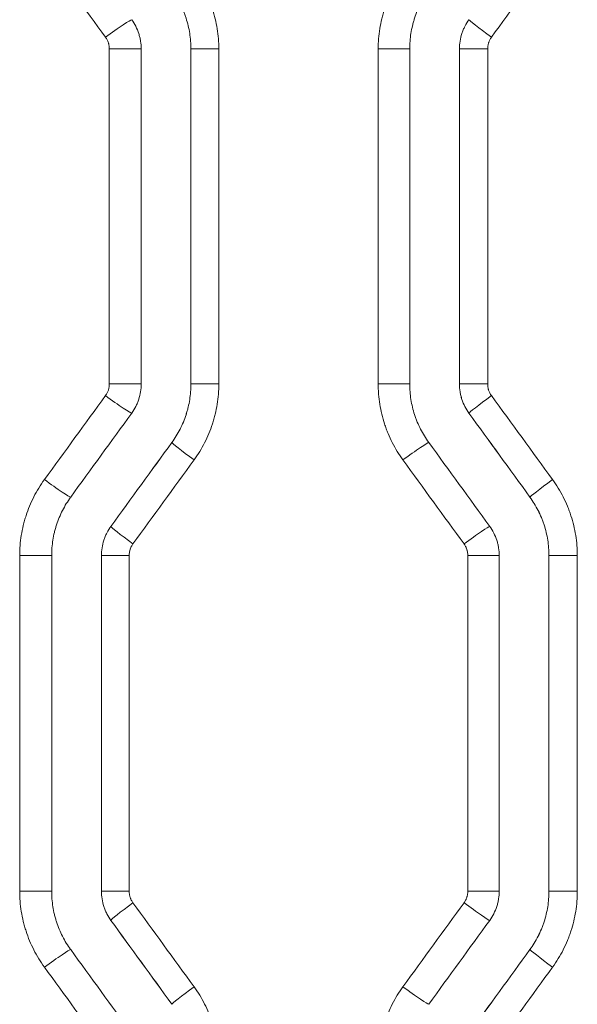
# Model space of a CAD drawing. Header units: millimetres. Extents: x 0 to 594, y 0 to 420.
# Tile 625 of 915: x 272.6 to 275.41, y 309.2 to 314.15. Entities that reach past the tile are written whole.
import ezdxf

# ---------------------------------------------------------------- set-up
doc = ezdxf.new("R2010")
doc.units = ezdxf.units.MM
doc.layers.add('1', color=7, linetype='Continuous', true_color=0xffffff)

msp = doc.modelspace()

# ---------------------------------------------------------------- linework, layer by layer
at = {"layer": '1', "color": 155, "linetype": 'Continuous', "lineweight": 13}
for p, q in [((274.8629, 314.1532), (274.8629, 314.1532)), ((273.0539, 314.0062), (273.2142, 314.0062)), ((273.0539, 312.3211), (273.0539, 314.0062)), ((273.4645, 314.0062), (273.4644, 314.0062)), ((273.4645, 312.3211), (273.4645, 314.0062)), ((273.6045, 314.0062), (273.4645, 314.0062)), ((273.6045, 314.0062), (273.6045, 312.3211)), ((274.4064, 314.0062), (274.565, 314.0062)), ((274.4064, 312.3211), (274.4064, 314.0062)), ((274.8152, 314.0062), (274.8151, 314.0062)), ((274.8152, 312.3211), (274.8152, 314.0062)), ((274.8152, 314.0062), (274.9571, 314.0062)), ((274.9571, 314.0062), (274.9571, 312.3211)), ((273.0539, 312.3211), (273.2142, 312.3211)), ((273.4645, 312.3211), (273.4644, 312.3211)), ((273.6045, 312.3211), (273.4645, 312.3211)), ((274.4064, 312.3211), (274.565, 312.3211)), ((274.8152, 312.3211), (274.8151, 312.3211)), ((274.9571, 312.3211), (274.8152, 312.3211)), ((274.8629, 312.1742), (274.8629, 312.1742)), ((273.3689, 312.0273), (273.3688, 312.0273)), ((275.1698, 311.752), (275.1698, 311.752)), ((273.062, 311.605), (273.0619, 311.605)), ((272.6031, 311.4581), (272.764, 311.4581)), ((272.6031, 309.7705), (272.6031, 311.4581)), ((273.0142, 311.4581), (273.0141, 311.4581)), ((273.0142, 309.7705), (273.0142, 311.4581)), ((273.0142, 311.4581), (273.1537, 311.4581)), ((273.1537, 311.4581), (273.1537, 309.7705)), ((274.8572, 311.4581), (275.0152, 311.4581)), ((274.8572, 309.7705), (274.8572, 311.4581)), ((275.2654, 311.4581), (275.2653, 311.4581)), ((275.2654, 309.7705), (275.2654, 311.4581)), ((275.2654, 311.4581), (275.4079, 311.4581)), ((275.4079, 311.4581), (275.4079, 309.7705)), ((272.764, 309.7705), (272.6031, 309.7705)), ((273.0141, 309.7705), (273.0142, 309.7705)), ((273.0142, 309.7705), (273.1537, 309.7705)), ((275.0152, 309.7705), (274.8572, 309.7705)), ((275.2653, 309.7705), (275.2654, 309.7705)), ((275.2654, 309.7705), (275.4079, 309.7705)), ((273.0619, 309.6236), (273.062, 309.6236)), ((275.1698, 309.4767), (275.1698, 309.4767))]:
    msp.add_line(p, q, dxfattribs=at)
at = {"layer": '1', "color": 155, "linetype": 'Continuous', "lineweight": 18}
for p, q in [((273.2142, 312.3211), (273.2142, 314.0062)), ((273.4644, 314.0062), (273.4644, 312.3211)), ((274.565, 312.3211), (274.565, 314.0062)), ((274.8151, 314.0062), (274.8151, 312.3211)), ((272.764, 309.7705), (272.764, 311.4581)), ((273.0141, 311.4581), (273.0141, 309.7705)), ((275.0152, 309.7705), (275.0152, 311.4581)), ((275.2653, 311.4581), (275.2653, 309.7705))]:
    msp.add_line(p, q, dxfattribs=at)
at = {"layer": '1', "color": 155, "linetype": 'Continuous', "lineweight": 13}
for centre, major_axis, ratio, start_param, end_param in [((281.4278, 324.253), (-114.9936, -158.0672), 0.00398, 1.509194, 1.51187), ((273.0455, 314.0648), (-0.1213, -0.0882), 0.041997, 3.198855, 4.7701), ((274.9843, 314.065), (0.1213, -0.0882), 0.031534, 3.148045, 4.669034), ((273.0455, 312.2625), (-0.1213, 0.0882), 0.041997, 1.513086, 3.08433), ((274.9843, 312.2624), (0.1213, 0.0882), 0.031534, 1.614152, 3.135141), ((281.0591, 302.6587), (111.5558, -153.3373), 0.003862, 1.6279, 1.630659), ((280.6276, 303.062), (108.446, -149.2634), 0.003759, 1.626317, 1.629151), ((281.2857, 324.2104), (-113.4181, -156.115), 0.003928, 1.492818, 1.495531), ((273.4903, 311.9391), (0.1213, -0.0882), 0.039597, 3.148046, 4.657973), ((274.5394, 311.939), (-0.1213, -0.0882), 0.033931, 3.187794, 4.759038), ((281.0013, 323.4987), (-110.6625, -152.1086), 0.003831, 1.494731, 1.497515), ((272.7386, 311.8403), (-0.1213, 0.0882), 0.043656, 1.510812, 3.082057), ((275.2912, 311.8401), (0.1213, 0.0882), 0.029879, 1.61188, 3.135141), ((273.1833, 311.5169), (0.1213, -0.0882), 0.041255, 3.148047, 4.6557), ((274.8463, 311.5168), (-0.1213, -0.0882), 0.032276, 3.185522, 4.756766), ((273.1833, 309.7118), (-0.1213, -0.0882), 0.041255, 4.769077, 6.276731), ((281.0663, 297.6302), (111.1338, -152.7572), 0.003847, 1.644398, 1.64717), ((274.8463, 309.7119), (0.1213, -0.0882), 0.032276, 4.668012, 6.239256), ((280.9767, 297.493), (111.2077, -153.0689), 0.003853, 1.644563, 1.647329), ((272.7386, 309.3883), (0.1213, 0.0882), 0.043656, 0.059536, 1.63078), ((281.0291, 318.8038), (-112.2828, -154.5494), 0.00389, 1.510498, 1.513235), ((275.2912, 309.3885), (-0.1213, 0.0882), 0.029879, 0.006452, 1.529712), ((281.0663, 318.5818), (-111.6458, -153.461), 0.003865, 1.51091, 1.513666), ((273.4903, 309.2895), (-0.1213, -0.0882), 0.039597, 4.766805, 6.276732), ((274.5394, 309.2897), (0.1213, -0.0882), 0.033931, 4.66574, 6.236984)]:
    msp.add_ellipse(centre, major_axis=major_axis, ratio=ratio, start_param=start_param, end_param=end_param, dxfattribs=at)
at = {"layer": '1', "color": 155, "linetype": 'Continuous', "lineweight": 18}
for centre, major_axis, ratio, start_param, end_param in [((280.1234, 322.8362), (-104.1943, -143.4044), 0.003614, 1.496052, 1.499005), ((280.6643, 303.0284), (107.6594, -148.1798), 0.003732, 1.626991, 1.629845), ((281.7557, 324.9104), (-115.7501, -159.3292), 0.004008, 1.490102, 1.492761), ((280.722, 302.5109), (108.2495, -148.9927), 0.003752, 1.629145, 1.631985), ((280.7134, 297.916), (108.43, -149.241), 0.003758, 1.643756, 1.646594), ((280.722, 318.7177), (-108.2495, -148.9927), 0.003752, 1.509608, 1.512447), ((281.4123, 296.4215), (113.2928, -155.9426), 0.003924, 1.649044, 1.651761), ((281.0128, 318.7516), (-110.9442, -152.7051), 0.003844, 1.510044, 1.512815)]:
    msp.add_ellipse(centre, major_axis=major_axis, ratio=ratio, start_param=start_param, end_param=end_param, dxfattribs=at)
at = {"layer": '1', "color": 155, "linetype": 'Continuous', "lineweight": 13}
for points in [[(273.0348, 314.0648), (272.9324, 314.2056), (272.83, 314.3463), (272.7275, 314.487)], [(272.7275, 311.8403), (272.83, 311.9811), (272.9324, 312.1218), (273.0348, 312.2625)], [(274.8381, 311.5168), (274.7357, 311.6575), (274.6332, 311.7982), (274.5308, 311.939)], [(274.5308, 309.2897), (274.6332, 309.4304), (274.7357, 309.5711), (274.8381, 309.7119)], [(273.0348, 308.9661), (272.9324, 309.1068), (272.83, 309.2476), (272.7275, 309.3883)]]:
    msp.add_open_spline(points, degree=3, dxfattribs=at)
for points, knots in [([(273.4802, 314.3883), (273.4903, 314.3744), (273.4998, 314.3602), (273.5176, 314.3312), (273.5342, 314.3016), (273.5484, 314.2707), (273.5582, 314.2471), (273.5614, 314.2392), (273.5658, 314.2271), (273.5673, 314.2231), (273.5701, 314.215), (273.5714, 314.2109), (273.578, 314.1906), (273.5827, 314.1742), (273.5906, 314.1412), (273.5972, 314.108), (273.6012, 314.0743), (273.6039, 314.0405), (273.6045, 314.0234), (273.6045, 314.0062)], [0, 0, 0, 0, 0.125, 0.125, 0.25, 0.375, 0.375, 0.4375, 0.4375, 0.46875, 0.46875, 0.5, 0.5, 0.625, 0.625, 0.75, 0.875, 0.875, 1, 1, 1, 1]), ([(274.4064, 314.0062), (274.4064, 314.0234), (274.4071, 314.0405), (274.4098, 314.0744), (274.4138, 314.1082), (274.4204, 314.1415), (274.4264, 314.1664), (274.4296, 314.1788), (274.4333, 314.1911), (274.4358, 314.1993), (274.4371, 314.2034), (274.4437, 314.2238), (274.4496, 314.2397), (274.4626, 314.2711), (274.4768, 314.3018), (274.4934, 314.3314), (274.5112, 314.3603), (274.5207, 314.3745), (274.5308, 314.3884)], [0, 0, 0, 0, 0.125, 0.125, 0.25, 0.375, 0.375, 0.4375, 0.46875, 0.46875, 0.5, 0.5, 0.625, 0.625, 0.75, 0.875, 0.875, 1, 1, 1, 1]), ([(273.4645, 314.0062), (273.4645, 314.0194), (273.4639, 314.0326), (273.4619, 314.0586), (273.4588, 314.0845), (273.4537, 314.1101), (273.4476, 314.1354), (273.4441, 314.148), (273.439, 314.1637), (273.438, 314.1668), (273.4358, 314.173), (273.4347, 314.1761), (273.4313, 314.1854), (273.4289, 314.1915), (273.4214, 314.2097), (273.4104, 314.2334), (273.3976, 314.2562), (273.384, 314.2785), (273.3767, 314.2895), (273.3689, 314.3001)], [0, 0, 0, 0, 0.125, 0.125, 0.25, 0.375, 0.375, 0.5, 0.5, 0.53125, 0.53125, 0.5625, 0.5625, 0.625, 0.625, 0.75, 0.875, 0.875, 1, 1, 1, 1]), ([(274.8152, 314.0062), (274.8152, 314.0194), (274.8162, 314.0325), (274.8203, 314.0582), (274.8233, 314.0708), (274.8284, 314.0865), (274.8295, 314.0896), (274.8317, 314.0958), (274.8329, 314.0988), (274.8367, 314.1079), (274.8394, 314.1139), (274.8483, 314.1313), (274.8552, 314.1425), (274.8629, 314.1532)], [0, 0, 0, 0, 0.25, 0.25, 0.5, 0.5, 0.5625, 0.5625, 0.625, 0.625, 0.75, 0.75, 1, 1, 1, 1]), ([(273.0539, 314.0062), (273.0539, 314.0115), (273.0535, 314.0167), (273.0523, 314.0244), (273.0518, 314.027), (273.0509, 314.0308), (273.0505, 314.0321), (273.0498, 314.0346), (273.0494, 314.0359), (273.0474, 314.0421), (273.0454, 314.0469), (273.0419, 314.0538), (273.0406, 314.0561), (273.0379, 314.0605), (273.0364, 314.0627), (273.0348, 314.0648)], [0, 0, 0, 0, 0.25, 0.25, 0.375, 0.375, 0.4375, 0.4375, 0.5, 0.5, 0.75, 0.75, 0.875, 0.875, 1, 1, 1, 1]), ([(274.9762, 314.065), (274.9731, 314.0607), (274.9704, 314.0563), (274.9668, 314.0493), (274.9652, 314.0457), (274.9637, 314.0421), (274.9628, 314.0396), (274.9624, 314.0383), (274.9604, 314.0321), (274.9591, 314.027), (274.9575, 314.0167), (274.9571, 314.0115), (274.9571, 314.0062)], [0, 0, 0, 0, 0.25, 0.25, 0.375, 0.4375, 0.4375, 0.5, 0.5, 0.75, 0.75, 1, 1, 1, 1]), ([(273.0348, 312.2625), (273.0379, 312.2668), (273.0434, 312.2757), (273.0474, 312.2853), (273.0494, 312.2915), (273.0498, 312.2928), (273.0505, 312.2953), (273.0509, 312.2966), (273.0518, 312.3004), (273.0523, 312.303), (273.0535, 312.3107), (273.0539, 312.3159), (273.0539, 312.3211)], [0, 0, 0, 0, 0.25, 0.5, 0.5, 0.5625, 0.5625, 0.625, 0.625, 0.75, 0.75, 1, 1, 1, 1]), ([(273.3689, 312.0273), (273.3767, 312.0379), (273.3839, 312.0488), (273.3976, 312.0711), (273.4103, 312.0938), (273.4213, 312.1175), (273.4313, 312.1415), (273.4358, 312.1538), (273.4409, 312.1695), (273.4419, 312.1726), (273.4438, 312.1789), (273.4447, 312.1821), (273.4474, 312.1916), (273.4491, 312.1979), (273.4537, 312.2171), (273.4588, 312.2427), (273.4619, 312.2687), (273.4639, 312.2948), (273.4645, 312.3079), (273.4645, 312.3211)], [0, 0, 0, 0, 0.125, 0.125, 0.25, 0.375, 0.375, 0.5, 0.5, 0.53125, 0.53125, 0.5625, 0.5625, 0.625, 0.625, 0.75, 0.875, 0.875, 1, 1, 1, 1]), ([(273.6045, 312.3211), (273.6045, 312.304), (273.6039, 312.2869), (273.6012, 312.253), (273.5972, 312.2192), (273.5905, 312.1859), (273.5845, 312.161), (273.5824, 312.1527), (273.5789, 312.1404), (273.5777, 312.1362), (273.5752, 312.128), (273.5739, 312.124), (273.5672, 312.1036), (273.5613, 312.0877), (273.5483, 312.0564), (273.5341, 312.0256), (273.5175, 311.9961), (273.4997, 311.9671), (273.4903, 311.953), (273.4802, 311.9391)], [0, 0, 0, 0, 0.125, 0.125, 0.25, 0.375, 0.375, 0.4375, 0.4375, 0.46875, 0.46875, 0.5, 0.5, 0.625, 0.625, 0.75, 0.875, 0.875, 1, 1, 1, 1]), ([(274.5308, 311.939), (274.5207, 311.9528), (274.5112, 311.967), (274.4934, 311.9961), (274.4768, 312.0257), (274.4625, 312.0566), (274.4527, 312.0802), (274.4496, 312.0882), (274.4451, 312.1002), (274.4437, 312.1043), (274.4409, 312.1124), (274.4395, 312.1164), (274.4329, 312.1368), (274.4283, 312.1531), (274.4204, 312.1861), (274.4138, 312.2193), (274.4098, 312.253), (274.4078, 312.2784), (274.407, 312.2912), (274.4066, 312.304), (274.4064, 312.3126), (274.4064, 312.3169), (274.4064, 312.3211)], [0, 0, 0, 0, 0.125, 0.125, 0.25, 0.375, 0.375, 0.4375, 0.4375, 0.46875, 0.46875, 0.5, 0.5, 0.625, 0.625, 0.75, 0.875, 0.875, 0.9375, 0.96875, 0.96875, 1, 1, 1, 1]), ([(274.8629, 312.1742), (274.8552, 312.1849), (274.8483, 312.196), (274.8365, 312.2192), (274.8315, 312.2313), (274.8264, 312.2469), (274.8255, 312.2501), (274.8237, 312.2564), (274.8228, 312.2596), (274.8205, 312.2691), (274.8193, 312.2755), (274.8162, 312.2949), (274.8152, 312.3079), (274.8152, 312.3211)], [0, 0, 0, 0, 0.25, 0.25, 0.5, 0.5, 0.5625, 0.5625, 0.625, 0.625, 0.75, 0.75, 1, 1, 1, 1]), ([(274.9571, 312.3211), (274.9571, 312.3159), (274.9575, 312.3106), (274.9587, 312.3029), (274.9595, 312.2991), (274.9605, 312.2952), (274.9612, 312.2927), (274.9616, 312.2914), (274.9636, 312.2852), (274.9677, 312.2756), (274.9731, 312.2666), (274.9762, 312.2624)], [0, 0, 0, 0, 0.25, 0.25, 0.375, 0.4375, 0.4375, 0.5, 0.5, 0.75, 1, 1, 1, 1]), ([(272.6031, 311.4581), (272.6031, 311.4753), (272.6038, 311.4923), (272.6065, 311.5263), (272.6105, 311.56), (272.6171, 311.5934), (272.6231, 311.6183), (272.6263, 311.6307), (272.63, 311.643), (272.6325, 311.6512), (272.6338, 311.6553), (272.6404, 311.6757), (272.6463, 311.6916), (272.6593, 311.723), (272.6736, 311.7537), (272.6901, 311.7833), (272.7079, 311.8123), (272.7174, 311.8265), (272.7275, 311.8403)], [0, 0, 0, 0, 0.125, 0.125, 0.25, 0.375, 0.375, 0.4375, 0.46875, 0.46875, 0.5, 0.5, 0.625, 0.625, 0.75, 0.875, 0.875, 1, 1, 1, 1]), ([(275.2835, 311.8401), (275.2936, 311.8263), (275.3031, 311.8121), (275.3209, 311.7831), (275.3375, 311.7534), (275.3518, 311.7226), (275.3616, 311.6989), (275.3647, 311.691), (275.3692, 311.6789), (275.3706, 311.6749), (275.3734, 311.6668), (275.3748, 311.6627), (275.3814, 311.6424), (275.386, 311.626), (275.3939, 311.593), (275.4005, 311.5598), (275.4045, 311.5262), (275.4072, 311.4923), (275.4079, 311.4753), (275.4079, 311.4581)], [0, 0, 0, 0, 0.125, 0.125, 0.25, 0.375, 0.375, 0.4375, 0.4375, 0.46875, 0.46875, 0.5, 0.5, 0.625, 0.625, 0.75, 0.875, 0.875, 1, 1, 1, 1]), ([(275.2654, 311.4581), (275.2654, 311.4713), (275.2648, 311.4844), (275.2628, 311.5105), (275.2597, 311.5364), (275.2546, 311.5619), (275.2485, 311.5873), (275.245, 311.5999), (275.2399, 311.6155), (275.2389, 311.6186), (275.2367, 311.6249), (275.2356, 311.628), (275.2322, 311.6372), (275.2298, 311.6434), (275.2223, 311.6615), (275.2113, 311.6853), (275.1985, 311.7081), (275.1849, 311.7304), (275.1776, 311.7413), (275.1698, 311.752)], [0, 0, 0, 0, 0.125, 0.125, 0.25, 0.375, 0.375, 0.5, 0.5, 0.53125, 0.53125, 0.5625, 0.5625, 0.625, 0.625, 0.75, 0.875, 0.875, 1, 1, 1, 1]), ([(273.0142, 311.4581), (273.0142, 311.4713), (273.0152, 311.4843), (273.0193, 311.51), (273.0224, 311.5227), (273.0274, 311.5383), (273.0285, 311.5415), (273.0308, 311.5476), (273.032, 311.5507), (273.0357, 311.5598), (273.0385, 311.5657), (273.0474, 311.5832), (273.0542, 311.5944), (273.062, 311.605)], [0, 0, 0, 0, 0.25, 0.25, 0.5, 0.5, 0.5625, 0.5625, 0.625, 0.625, 0.75, 0.75, 1, 1, 1, 1]), ([(273.1728, 311.5169), (273.1697, 311.5126), (273.167, 311.5081), (273.1634, 311.5012), (273.1618, 311.4976), (273.1603, 311.4939), (273.1594, 311.4914), (273.159, 311.4902), (273.1569, 311.4839), (273.1557, 311.4789), (273.1541, 311.4686), (273.1537, 311.4634), (273.1537, 311.4581)], [0, 0, 0, 0, 0.25, 0.25, 0.375, 0.4375, 0.4375, 0.5, 0.5, 0.75, 0.75, 1, 1, 1, 1]), ([(274.8572, 311.4581), (274.8572, 311.4634), (274.8568, 311.4686), (274.8555, 311.4763), (274.855, 311.4789), (274.8541, 311.4827), (274.8538, 311.484), (274.8531, 311.4865), (274.8527, 311.4878), (274.8507, 311.494), (274.8487, 311.4988), (274.8451, 311.5057), (274.8432, 311.5091), (274.8411, 311.5124), (274.8396, 311.5146), (274.8389, 311.5157), (274.8381, 311.5168)], [0, 0, 0, 0, 0.25, 0.25, 0.375, 0.375, 0.4375, 0.4375, 0.5, 0.5, 0.75, 0.75, 0.875, 0.9375, 0.9375, 1, 1, 1, 1]), ([(272.7275, 309.3883), (272.7174, 309.4022), (272.7079, 309.4164), (272.6901, 309.4453), (272.6736, 309.4749), (272.6593, 309.5056), (272.6463, 309.537), (272.6404, 309.553), (272.6338, 309.5733), (272.6325, 309.5774), (272.63, 309.5856), (272.6263, 309.598), (272.6231, 309.6104), (272.6171, 309.6352), (272.6105, 309.6686), (272.6065, 309.7023), (272.6038, 309.7363), (272.6031, 309.7534), (272.6031, 309.7705)], [0, 0, 0, 0, 0.125, 0.125, 0.25, 0.375, 0.375, 0.5, 0.5, 0.53125, 0.53125, 0.5625, 0.625, 0.625, 0.75, 0.875, 0.875, 1, 1, 1, 1]), ([(273.062, 309.6236), (273.0542, 309.6343), (273.0474, 309.6454), (273.0385, 309.6629), (273.0357, 309.6688), (273.032, 309.6779), (273.0308, 309.681), (273.0285, 309.6872), (273.0274, 309.6903), (273.0224, 309.7059), (273.0193, 309.7186), (273.0152, 309.7443), (273.0142, 309.7573), (273.0142, 309.7705)], [0, 0, 0, 0, 0.25, 0.25, 0.375, 0.375, 0.4375, 0.4375, 0.5, 0.5, 0.75, 0.75, 1, 1, 1, 1]), ([(273.1537, 309.7705), (273.1537, 309.7653), (273.1541, 309.7601), (273.1557, 309.7498), (273.1569, 309.7447), (273.159, 309.7384), (273.1594, 309.7372), (273.1603, 309.7347), (273.1618, 309.731), (273.1634, 309.7275), (273.167, 309.7205), (273.1697, 309.716), (273.1728, 309.7118)], [0, 0, 0, 0, 0.25, 0.25, 0.5, 0.5, 0.5625, 0.5625, 0.625, 0.75, 0.75, 1, 1, 1, 1]), ([(274.8381, 309.7119), (274.8389, 309.7129), (274.8396, 309.714), (274.8411, 309.7162), (274.8432, 309.7195), (274.8451, 309.7229), (274.8487, 309.7299), (274.8507, 309.7347), (274.8527, 309.7409), (274.8531, 309.7421), (274.8538, 309.7447), (274.8541, 309.7459), (274.855, 309.7498), (274.8555, 309.7523), (274.8568, 309.7601), (274.8572, 309.7653), (274.8572, 309.7705)], [0, 0, 0, 0, 0.0625, 0.0625, 0.125, 0.25, 0.25, 0.5, 0.5, 0.5625, 0.5625, 0.625, 0.625, 0.75, 0.75, 1, 1, 1, 1]), ([(275.1698, 309.4767), (275.1776, 309.4873), (275.1849, 309.4982), (275.1985, 309.5206), (275.2113, 309.5434), (275.2223, 309.5671), (275.2298, 309.5853), (275.2322, 309.5914), (275.2356, 309.6007), (275.2367, 309.6038), (275.2389, 309.61), (275.2399, 309.6131), (275.245, 309.6288), (275.2485, 309.6414), (275.2546, 309.6667), (275.2597, 309.6923), (275.2628, 309.7182), (275.2648, 309.7442), (275.2654, 309.7573), (275.2654, 309.7705)], [0, 0, 0, 0, 0.125, 0.125, 0.25, 0.375, 0.375, 0.4375, 0.4375, 0.46875, 0.46875, 0.5, 0.5, 0.625, 0.625, 0.75, 0.875, 0.875, 1, 1, 1, 1]), ([(275.4079, 309.7705), (275.4079, 309.7534), (275.4072, 309.7363), (275.4045, 309.7024), (275.4005, 309.6688), (275.3939, 309.6356), (275.386, 309.6026), (275.3814, 309.5862), (275.3748, 309.5659), (275.3734, 309.5618), (275.3706, 309.5537), (275.3692, 309.5497), (275.3647, 309.5376), (275.3616, 309.5297), (275.3518, 309.5061), (275.3375, 309.4752), (275.3209, 309.4456), (275.3031, 309.4166), (275.2936, 309.4024), (275.2835, 309.3885)], [0, 0, 0, 0, 0.125, 0.125, 0.25, 0.375, 0.375, 0.5, 0.5, 0.53125, 0.53125, 0.5625, 0.5625, 0.625, 0.625, 0.75, 0.875, 0.875, 1, 1, 1, 1]), ([(273.4802, 309.2895), (273.4903, 309.2757), (273.4997, 309.2615), (273.5175, 309.2325), (273.5341, 309.203), (273.5483, 309.1723), (273.5613, 309.141), (273.5672, 309.125), (273.5739, 309.1047), (273.5752, 309.1006), (273.5777, 309.0924), (273.5789, 309.0883), (273.5824, 309.0759), (273.5845, 309.0676), (273.5905, 309.0428), (273.5972, 309.0094), (273.6012, 308.9757), (273.6039, 308.9417), (273.6045, 308.9247), (273.6045, 308.9075)], [0, 0, 0, 0, 0.125, 0.125, 0.25, 0.375, 0.375, 0.5, 0.5, 0.53125, 0.53125, 0.5625, 0.5625, 0.625, 0.625, 0.75, 0.875, 0.875, 1, 1, 1, 1]), ([(274.4064, 308.9075), (274.4064, 308.9118), (274.4064, 308.9161), (274.4066, 308.9246), (274.407, 308.9375), (274.4078, 308.9502), (274.4098, 308.9756), (274.4138, 309.0093), (274.4204, 309.0425), (274.4283, 309.0755), (274.4329, 309.0919), (274.4395, 309.1122), (274.4409, 309.1162), (274.4437, 309.1243), (274.4451, 309.1284), (274.4496, 309.1404), (274.4527, 309.1484), (274.4625, 309.172), (274.4768, 309.2029), (274.4934, 309.2326), (274.5112, 309.2616), (274.5207, 309.2758), (274.5308, 309.2897)], [0, 0, 0, 0, 0.03125, 0.03125, 0.0625, 0.125, 0.125, 0.25, 0.375, 0.375, 0.5, 0.5, 0.53125, 0.53125, 0.5625, 0.5625, 0.625, 0.625, 0.75, 0.875, 0.875, 1, 1, 1, 1])]:
    msp.add_open_spline(points, degree=3, knots=knots, dxfattribs=at)
at = {"layer": '1', "color": 155, "linetype": 'Continuous', "lineweight": 18}
for points, knots in [([(273.3688, 314.3001), (273.3766, 314.2894), (273.3839, 314.2785), (273.3976, 314.2562), (273.4103, 314.2334), (273.4213, 314.2097), (273.4288, 314.1915), (273.4312, 314.1854), (273.4346, 314.1761), (273.4357, 314.173), (273.4379, 314.1668), (273.4389, 314.1637), (273.444, 314.148), (273.4476, 314.1354), (273.4537, 314.11), (273.4587, 314.0845), (273.4618, 314.0586), (273.4639, 314.0325), (273.4644, 314.0194), (273.4644, 314.0062)], [0, 0, 0, 0, 0.125, 0.125, 0.25, 0.375, 0.375, 0.4375, 0.4375, 0.46875, 0.46875, 0.5, 0.5, 0.625, 0.625, 0.75, 0.875, 0.875, 1, 1, 1, 1]), ([(274.565, 314.0062), (274.565, 314.0194), (274.5655, 314.0326), (274.5675, 314.0587), (274.5706, 314.0846), (274.5757, 314.1103), (274.5803, 314.1294), (274.582, 314.1358), (274.5847, 314.1453), (274.5856, 314.1484), (274.5875, 314.1547), (274.5885, 314.1579), (274.5936, 314.1735), (274.5982, 314.1858), (274.6082, 314.2099), (274.6191, 314.2335), (274.6318, 314.2563), (274.6455, 314.2785), (274.6527, 314.2894), (274.6605, 314.3001)], [0, 0, 0, 0, 0.125, 0.125, 0.25, 0.375, 0.375, 0.4375, 0.4375, 0.46875, 0.46875, 0.5, 0.5, 0.625, 0.625, 0.75, 0.875, 0.875, 1, 1, 1, 1]), ([(273.2142, 314.0062), (273.2142, 314.0194), (273.2132, 314.0325), (273.2101, 314.0518), (273.2088, 314.0583), (273.2065, 314.0678), (273.2057, 314.071), (273.2039, 314.0773), (273.203, 314.0805), (273.1979, 314.0961), (273.1929, 314.1082), (273.181, 314.1314), (273.1742, 314.1425), (273.1665, 314.1532)], [0, 0, 0, 0, 0.25, 0.25, 0.375, 0.375, 0.4375, 0.4375, 0.5, 0.5, 0.75, 0.75, 1, 1, 1, 1]), ([(274.8629, 314.1532), (274.8551, 314.1425), (274.8483, 314.1313), (274.8394, 314.1139), (274.8366, 314.1079), (274.8329, 314.0989), (274.8317, 314.0958), (274.8294, 314.0896), (274.8283, 314.0865), (274.8232, 314.0709), (274.8202, 314.0582), (274.8161, 314.0325), (274.8151, 314.0194), (274.8151, 314.0062)], [0, 0, 0, 0, 0.25, 0.25, 0.375, 0.375, 0.4375, 0.4375, 0.5, 0.5, 0.75, 0.75, 1, 1, 1, 1]), ([(273.1665, 312.1742), (273.1742, 312.1849), (273.181, 312.196), (273.1899, 312.2135), (273.1927, 312.2194), (273.1964, 312.2285), (273.1976, 312.2316), (273.1999, 312.2377), (273.201, 312.2409), (273.2061, 312.2565), (273.2091, 312.2692), (273.2132, 312.2949), (273.2142, 312.3079), (273.2142, 312.3211)], [0, 0, 0, 0, 0.25, 0.25, 0.375, 0.375, 0.4375, 0.4375, 0.5, 0.5, 0.75, 0.75, 1, 1, 1, 1]), ([(273.4644, 312.3211), (273.4644, 312.3079), (273.4639, 312.2948), (273.4618, 312.2687), (273.4587, 312.2428), (273.4536, 312.2171), (273.449, 312.198), (273.4473, 312.1916), (273.4447, 312.1821), (273.4437, 312.1789), (273.4418, 312.1726), (273.4408, 312.1695), (273.4357, 312.1538), (273.4312, 312.1416), (273.4212, 312.1175), (273.4103, 312.0938), (273.3975, 312.0711), (273.3839, 312.0488), (273.3766, 312.0379), (273.3688, 312.0273)], [0, 0, 0, 0, 0.125, 0.125, 0.25, 0.375, 0.375, 0.4375, 0.4375, 0.46875, 0.46875, 0.5, 0.5, 0.625, 0.625, 0.75, 0.875, 0.875, 1, 1, 1, 1]), ([(274.6605, 312.0273), (274.6527, 312.0379), (274.6454, 312.0488), (274.6318, 312.0712), (274.619, 312.094), (274.6081, 312.1177), (274.6005, 312.1359), (274.5981, 312.142), (274.5947, 312.1513), (274.5936, 312.1544), (274.5914, 312.1606), (274.5904, 312.1637), (274.5853, 312.1794), (274.5818, 312.192), (274.5757, 312.2173), (274.5706, 312.2429), (274.5675, 312.2688), (274.5655, 312.2948), (274.565, 312.3079), (274.565, 312.3211)], [0, 0, 0, 0, 0.125, 0.125, 0.25, 0.375, 0.375, 0.4375, 0.4375, 0.46875, 0.46875, 0.5, 0.5, 0.625, 0.625, 0.75, 0.875, 0.875, 1, 1, 1, 1]), ([(274.8151, 312.3211), (274.8151, 312.3079), (274.8161, 312.2949), (274.8192, 312.2755), (274.8205, 312.2691), (274.8228, 312.2596), (274.8236, 312.2564), (274.8254, 312.25), (274.8264, 312.2469), (274.8314, 312.2312), (274.8365, 312.2192), (274.8483, 312.196), (274.8551, 312.1849), (274.8629, 312.1742)], [0, 0, 0, 0, 0.25, 0.25, 0.375, 0.375, 0.4375, 0.4375, 0.5, 0.5, 0.75, 0.75, 1, 1, 1, 1]), ([(272.764, 311.4581), (272.764, 311.4713), (272.7645, 311.4844), (272.7665, 311.5105), (272.7696, 311.5365), (272.7747, 311.5621), (272.7793, 311.5813), (272.781, 311.5876), (272.7837, 311.5971), (272.7846, 311.6003), (272.7865, 311.6066), (272.7875, 311.6098), (272.7926, 311.6254), (272.7972, 311.6377), (272.8072, 311.6618), (272.8181, 311.6854), (272.8308, 311.7081), (272.8445, 311.7304), (272.8518, 311.7413), (272.8595, 311.752)], [0, 0, 0, 0, 0.125, 0.125, 0.25, 0.375, 0.375, 0.4375, 0.4375, 0.46875, 0.46875, 0.5, 0.5, 0.625, 0.625, 0.75, 0.875, 0.875, 1, 1, 1, 1]), ([(275.1698, 311.752), (275.1775, 311.7413), (275.1848, 311.7304), (275.1985, 311.7081), (275.2112, 311.6853), (275.2222, 311.6615), (275.2297, 311.6433), (275.2321, 311.6372), (275.2355, 311.628), (275.2367, 311.6248), (275.2388, 311.6186), (275.2399, 311.6155), (275.2449, 311.5999), (275.2485, 311.5873), (275.2546, 311.5619), (275.2596, 311.5363), (275.2627, 311.5105), (275.2648, 311.4844), (275.2653, 311.4713), (275.2653, 311.4581)], [0, 0, 0, 0, 0.125, 0.125, 0.25, 0.375, 0.375, 0.4375, 0.4375, 0.46875, 0.46875, 0.5, 0.5, 0.625, 0.625, 0.75, 0.875, 0.875, 1, 1, 1, 1]), ([(273.0619, 311.605), (273.0541, 311.5944), (273.0473, 311.5832), (273.0384, 311.5657), (273.0357, 311.5598), (273.0319, 311.5507), (273.0307, 311.5477), (273.0284, 311.5415), (273.0273, 311.5384), (273.0223, 311.5227), (273.0192, 311.51), (273.0152, 311.4843), (273.0141, 311.4713), (273.0141, 311.4581)], [0, 0, 0, 0, 0.25, 0.25, 0.375, 0.375, 0.4375, 0.4375, 0.5, 0.5, 0.75, 0.75, 1, 1, 1, 1]), ([(275.0152, 311.4581), (275.0152, 311.4713), (275.0141, 311.4843), (275.0111, 311.5037), (275.0098, 311.5101), (275.0075, 311.5197), (275.0067, 311.5229), (275.0049, 311.5292), (275.0039, 311.5324), (274.9988, 311.548), (274.9938, 311.56), (274.982, 311.5832), (274.9752, 311.5944), (274.9674, 311.605)], [0, 0, 0, 0, 0.25, 0.25, 0.375, 0.375, 0.4375, 0.4375, 0.5, 0.5, 0.75, 0.75, 1, 1, 1, 1]), ([(272.8595, 309.4767), (272.8518, 309.4873), (272.8445, 309.4982), (272.8308, 309.5205), (272.8181, 309.5432), (272.8072, 309.5669), (272.7972, 309.591), (272.7926, 309.6032), (272.7875, 309.6189), (272.7865, 309.622), (272.7846, 309.6283), (272.7837, 309.6315), (272.781, 309.641), (272.7793, 309.6474), (272.7747, 309.6665), (272.7696, 309.6921), (272.7665, 309.7181), (272.7645, 309.7442), (272.764, 309.7573), (272.764, 309.7705)], [0, 0, 0, 0, 0.125, 0.125, 0.25, 0.375, 0.375, 0.5, 0.5, 0.53125, 0.53125, 0.5625, 0.5625, 0.625, 0.625, 0.75, 0.875, 0.875, 1, 1, 1, 1]), ([(273.0141, 309.7705), (273.0141, 309.7573), (273.0152, 309.7443), (273.0192, 309.7186), (273.0223, 309.7059), (273.0273, 309.6903), (273.0284, 309.6871), (273.0307, 309.681), (273.0319, 309.6779), (273.0357, 309.6688), (273.0384, 309.6629), (273.0473, 309.6454), (273.0541, 309.6343), (273.0619, 309.6236)], [0, 0, 0, 0, 0.25, 0.25, 0.5, 0.5, 0.5625, 0.5625, 0.625, 0.625, 0.75, 0.75, 1, 1, 1, 1]), ([(274.9674, 309.6236), (274.9752, 309.6343), (274.982, 309.6454), (274.9938, 309.6686), (274.9988, 309.6806), (275.0039, 309.6963), (275.0049, 309.6994), (275.0067, 309.7058), (275.0075, 309.709), (275.0098, 309.7185), (275.0111, 309.7249), (275.0141, 309.7443), (275.0152, 309.7573), (275.0152, 309.7705)], [0, 0, 0, 0, 0.25, 0.25, 0.5, 0.5, 0.5625, 0.5625, 0.625, 0.625, 0.75, 0.75, 1, 1, 1, 1]), ([(275.2653, 309.7705), (275.2653, 309.7573), (275.2648, 309.7442), (275.2627, 309.7182), (275.2596, 309.6923), (275.2546, 309.6667), (275.2485, 309.6414), (275.2449, 309.6288), (275.2399, 309.6131), (275.2388, 309.61), (275.2367, 309.6038), (275.2355, 309.6007), (275.2321, 309.5914), (275.2297, 309.5853), (275.2222, 309.5671), (275.2112, 309.5434), (275.1985, 309.5206), (275.1848, 309.4982), (275.1775, 309.4873), (275.1698, 309.4767)], [0, 0, 0, 0, 0.125, 0.125, 0.25, 0.375, 0.375, 0.5, 0.5, 0.53125, 0.53125, 0.5625, 0.5625, 0.625, 0.625, 0.75, 0.875, 0.875, 1, 1, 1, 1])]:
    msp.add_open_spline(points, degree=3, knots=knots, dxfattribs=at)

doc.saveas('drawing.dxf')
